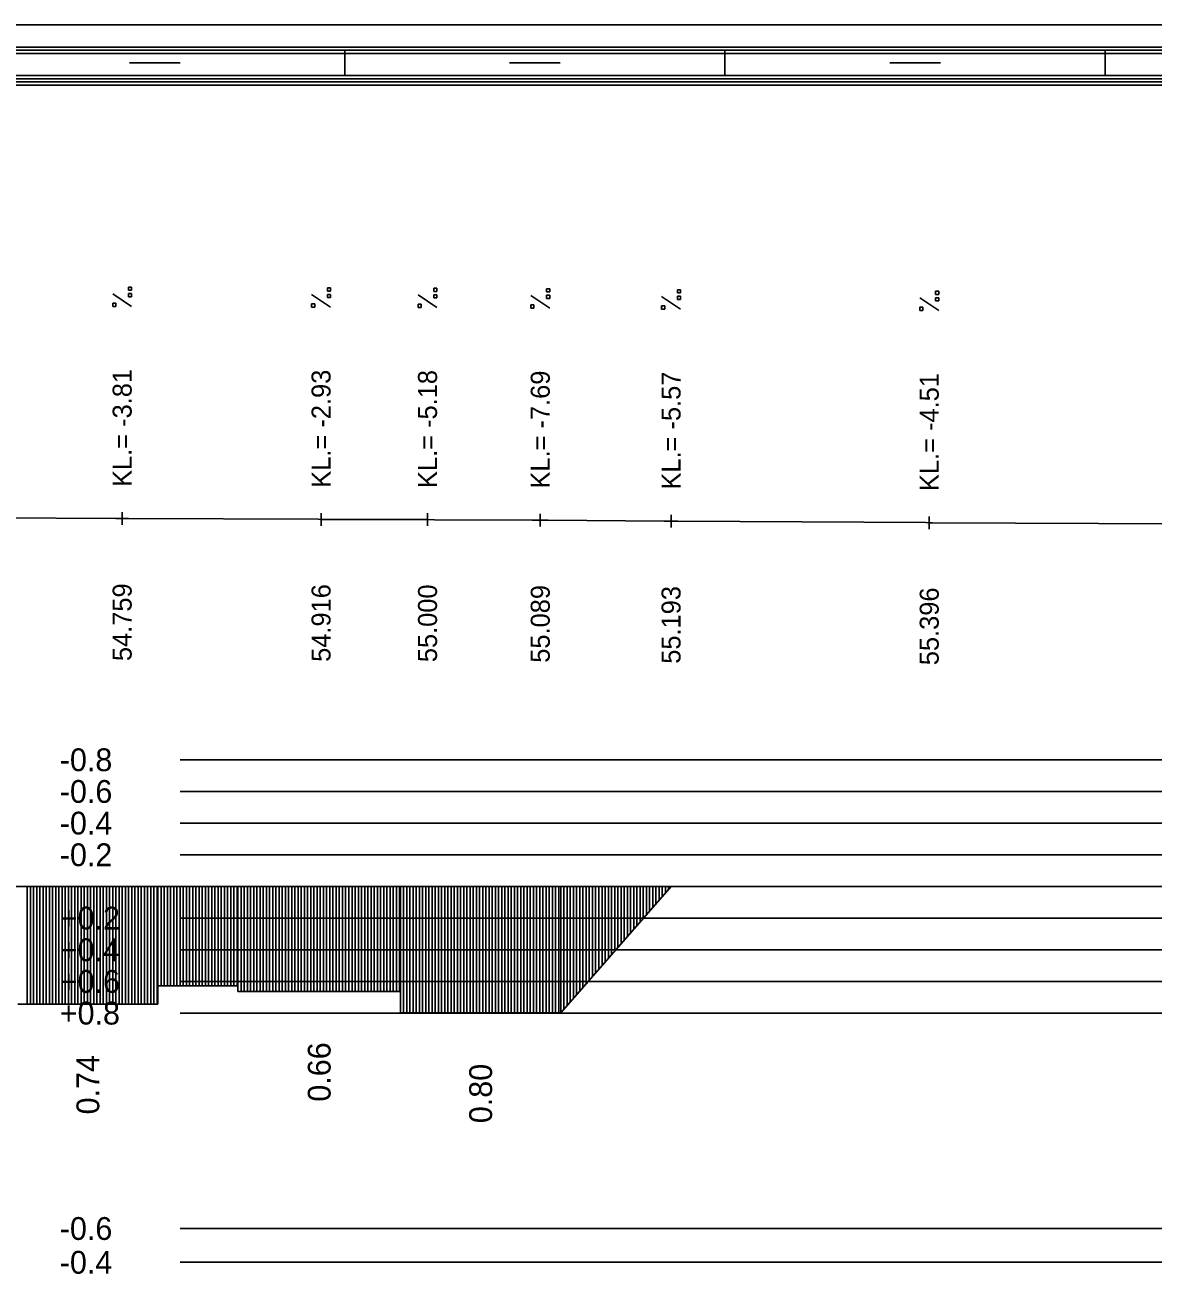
# Model space of a CAD drawing. Extents: x 2 to 10148, y 0 to 380.
# Drawn here: x 5769.8 to 5858.8, y 281.4 to 380 of the extents above; entities that cross this region are included whole.
import ezdxf

# ---------------------------------------------------------------- set-up
doc = ezdxf.new("R2010")
doc.units = 0
for name, color, linetype in [('NIVELETA_CARA', 7, 'Continuous'), ('NIVELETA_TEXT', 7, 'Continuous'), ('RAM', 7, 'Continuous'), ('ZRYCHL_CARA_C', 7, 'Continuous'), ('ZRYCHL_RASTR', 7, 'Continuous'), ('ZRYCHL_TEXT', 7, 'Continuous')]:
    doc.layers.add(name, color=color, linetype=linetype)

msp = doc.modelspace()

# ---------------------------------------------------------------- linework, layer by layer
at = {"layer": 'NIVELETA_CARA'}
for p, q in [((5777.423, 340.538), (5777.423, 341.538)), ((5793.123, 340.478), (5793.123, 341.478)), ((5801.524, 340.454), (5801.524, 341.454)), ((5810.422, 340.408), (5810.422, 341.408)), ((5820.745, 340.328), (5820.745, 341.328)), ((5841.121, 340.215), (5841.121, 341.215)), ((5764.083, 341.115), (5776.93, 341.041)), ((5776.93, 341.041), (5777.423, 341.038)), ((5777.423, 341.038), (5777.917, 341.036)), ((5777.917, 341.036), (5792.903, 340.979)), ((5792.903, 340.979), (5793.123, 340.978)), ((5793.123, 340.978), (5793.343, 340.978)), ((5793.343, 340.978), (5800.961, 340.955)), ((5800.961, 340.955), (5801.524, 340.954)), ((5801.524, 340.954), (5802.087, 340.951)), ((5802.087, 340.951), (5809.795, 340.911)), ((5809.795, 340.911), (5810.422, 340.908)), ((5810.422, 340.908), (5811.05, 340.903)), ((5811.05, 340.903), (5820.214, 340.832)), ((5820.214, 340.832), (5820.745, 340.828)), ((5820.745, 340.828), (5821.277, 340.825)), ((5821.277, 340.825), (5840.858, 340.716)), ((5840.858, 340.716), (5841.121, 340.715)), ((5841.121, 340.715), (5841.384, 340.714)), ((5841.384, 340.714), (5864.295, 340.61))]:
    msp.add_line(p, q, dxfattribs=at)
at = {"layer": 'NIVELETA_TEXT'}
for p, q in [((5778.171, 359.307), (5777.924, 359.307)), ((5777.924, 359.307), (5777.924, 359.064)), ((5777.924, 359.064), (5777.929, 359.059)), ((5777.924, 359.059), (5778.171, 359.059)), ((5778.171, 359.059), (5778.171, 359.307)), ((5793.871, 359.247), (5793.624, 359.247)), ((5793.624, 359.247), (5793.624, 359.004)), ((5793.624, 359.004), (5793.629, 358.999)), ((5793.624, 358.999), (5793.871, 358.999)), ((5793.871, 358.999), (5793.871, 359.247)), ((5802.271, 359.222), (5802.024, 359.222)), ((5802.024, 359.222), (5802.024, 358.979)), ((5802.024, 358.979), (5802.029, 358.975)), ((5802.024, 358.975), (5802.271, 358.975)), ((5802.271, 358.975), (5802.271, 359.222)), ((5811.17, 359.176), (5810.923, 359.176)), ((5810.923, 359.176), (5810.923, 358.933)), ((5810.923, 358.933), (5810.928, 358.928)), ((5810.923, 358.928), (5811.17, 358.928)), ((5811.17, 358.928), (5811.17, 359.176)), ((5821.493, 359.097), (5821.246, 359.097)), ((5821.246, 359.097), (5821.246, 358.854)), ((5821.493, 358.849), (5821.493, 359.097)), ((5841.869, 358.983), (5841.622, 358.983)), ((5841.622, 358.983), (5841.622, 358.74)), ((5841.869, 358.736), (5841.869, 358.983)), ((5778.17, 357.79), (5776.676, 358.781)), ((5776.924, 358.038), (5776.676, 358.038)), ((5776.676, 358.038), (5776.676, 357.795)), ((5776.924, 357.79), (5776.924, 358.038)), ((5778.171, 358.795), (5777.924, 358.795)), ((5777.924, 358.795), (5777.924, 358.552)), ((5777.924, 358.552), (5777.929, 358.548)), ((5777.924, 358.548), (5778.171, 358.548)), ((5778.171, 358.548), (5778.171, 358.795)), ((5793.87, 357.731), (5792.376, 358.721)), ((5792.624, 357.978), (5792.376, 357.978)), ((5792.376, 357.978), (5792.376, 357.735)), ((5792.624, 357.731), (5792.624, 357.978)), ((5793.871, 358.736), (5793.624, 358.736)), ((5793.624, 358.736), (5793.624, 358.493)), ((5793.624, 358.493), (5793.629, 358.488)), ((5793.624, 358.488), (5793.871, 358.488)), ((5793.871, 358.488), (5793.871, 358.736)), ((5802.27, 357.706), (5800.776, 358.697)), ((5801.024, 357.954), (5800.776, 357.954)), ((5800.776, 357.954), (5800.776, 357.711)), ((5801.024, 357.706), (5801.024, 357.954)), ((5802.271, 358.711), (5802.024, 358.711)), ((5802.024, 358.711), (5802.024, 358.468)), ((5802.024, 358.468), (5802.029, 358.463)), ((5802.024, 358.463), (5802.271, 358.463)), ((5802.271, 358.463), (5802.271, 358.711)), ((5811.169, 357.66), (5809.675, 358.651)), ((5809.923, 357.907), (5809.675, 357.907)), ((5809.675, 357.907), (5809.675, 357.665)), ((5809.923, 357.66), (5809.923, 357.907)), ((5811.17, 358.665), (5810.923, 358.665)), ((5810.923, 358.665), (5810.923, 358.422)), ((5810.923, 358.422), (5810.928, 358.417)), ((5810.923, 358.417), (5811.17, 358.417)), ((5811.17, 358.417), (5811.17, 358.665)), ((5821.492, 357.58), (5819.998, 358.571)), ((5821.246, 358.854), (5821.25, 358.849)), ((5821.246, 358.849), (5821.493, 358.849)), ((5821.493, 358.585), (5821.246, 358.585)), ((5821.246, 358.585), (5821.246, 358.343)), ((5821.246, 358.343), (5821.25, 358.338)), ((5821.246, 358.338), (5821.493, 358.338)), ((5821.493, 358.338), (5821.493, 358.585)), ((5841.868, 357.467), (5840.374, 358.458)), ((5841.622, 358.74), (5841.626, 358.736)), ((5841.622, 358.736), (5841.869, 358.736)), ((5841.869, 358.472), (5841.622, 358.472)), ((5841.622, 358.472), (5841.622, 358.229)), ((5841.622, 358.229), (5841.626, 358.224)), ((5841.622, 358.224), (5841.869, 358.224)), ((5841.869, 358.224), (5841.869, 358.472)), ((5776.676, 357.795), (5776.681, 357.79)), ((5776.676, 357.79), (5776.924, 357.79)), ((5792.376, 357.735), (5792.381, 357.731)), ((5792.376, 357.731), (5792.624, 357.731)), ((5800.776, 357.711), (5800.781, 357.706)), ((5800.776, 357.706), (5801.024, 357.706)), ((5809.675, 357.665), (5809.68, 357.66)), ((5809.675, 357.66), (5809.923, 357.66)), ((5820.246, 357.828), (5819.998, 357.828)), ((5819.998, 357.828), (5819.998, 357.585)), ((5819.998, 357.585), (5820.003, 357.58)), ((5819.998, 357.58), (5820.246, 357.58)), ((5820.246, 357.58), (5820.246, 357.828)), ((5840.621, 357.715), (5840.374, 357.715)), ((5840.374, 357.715), (5840.374, 357.472)), ((5840.374, 357.472), (5840.379, 357.467)), ((5840.374, 357.467), (5840.621, 357.467)), ((5840.621, 357.467), (5840.621, 357.715))]:
    msp.add_line(p, q, dxfattribs=at)
at = {"layer": 'RAM'}
for p, q in [((5974.91, 380), (5128.6, 380)), ((5974.91, 378.25), (5128.6, 378.25)), ((5974.91, 378), (5128.6, 378)), ((5974.91, 377.75), (5128.6, 377.75)), ((5795, 376), (5795, 378)), ((5825, 376), (5825, 378)), ((5855, 376), (5855, 378)), ((5778, 377), (5782, 377)), ((5808, 377), (5812, 377)), ((5838, 377), (5842, 377)), ((5974.91, 376), (5128.6, 376)), ((5974.91, 375.75), (5128.6, 375.75)), ((5974.91, 375.5), (5128.6, 375.5)), ((5974.91, 375.25), (5128.6, 375.25))]:
    msp.add_line(p, q, dxfattribs=at)
at = {"layer": 'ZRYCHL_CARA_C'}
for p, q in [((5128.6, 312), (5974.91, 312)), ((5769.935, 312), (5769.935, 302.706)), ((5770.185, 312), (5770.185, 302.706)), ((5770.435, 312), (5770.435, 302.706)), ((5770.685, 312), (5770.685, 302.706)), ((5770.935, 312), (5770.935, 302.706)), ((5771.185, 312), (5771.185, 302.706)), ((5771.435, 312), (5771.435, 302.706)), ((5771.685, 312), (5771.685, 302.706)), ((5771.935, 312), (5771.935, 302.706)), ((5772.185, 312), (5772.185, 302.706)), ((5772.435, 312), (5772.435, 302.706)), ((5772.685, 312), (5772.685, 302.706)), ((5772.935, 312), (5772.935, 302.706)), ((5773.185, 312), (5773.185, 302.706)), ((5773.435, 312), (5773.435, 302.706)), ((5773.685, 312), (5773.685, 302.706)), ((5773.935, 312), (5773.935, 302.706)), ((5774.185, 312), (5774.185, 302.706)), ((5774.435, 312), (5774.435, 302.706)), ((5774.685, 312), (5774.685, 302.706)), ((5774.935, 312), (5774.935, 302.706)), ((5775.185, 312), (5775.185, 302.706)), ((5775.435, 312), (5775.435, 302.706)), ((5775.685, 312), (5775.685, 302.706)), ((5775.935, 312), (5775.935, 302.706)), ((5776.185, 312), (5776.185, 302.706)), ((5776.435, 312), (5776.435, 302.706)), ((5776.685, 312), (5776.685, 302.706)), ((5776.935, 312), (5776.935, 302.706)), ((5777.185, 312), (5777.185, 302.706)), ((5777.435, 312), (5777.435, 302.706)), ((5777.685, 312), (5777.685, 302.706)), ((5777.935, 312), (5777.935, 302.706)), ((5778.185, 312), (5778.185, 302.706)), ((5778.435, 312), (5778.435, 302.706)), ((5778.685, 312), (5778.685, 302.706)), ((5778.935, 312), (5778.935, 302.706)), ((5779.185, 312), (5779.185, 302.706)), ((5779.435, 312), (5779.435, 302.706)), ((5779.685, 312), (5779.685, 302.706)), ((5779.935, 312), (5779.935, 302.706)), ((5780.185, 312), (5780.185, 302.706)), ((5780.25, 312), (5780.25, 304.158)), ((5780.5, 312), (5780.5, 304.158)), ((5780.75, 312), (5780.75, 304.158)), ((5781, 312), (5781, 304.158)), ((5781.25, 312), (5781.25, 304.158)), ((5781.5, 312), (5781.5, 304.158)), ((5781.75, 312), (5781.75, 304.158)), ((5782, 312), (5782, 304.158)), ((5782.25, 312), (5782.25, 304.158)), ((5782.5, 312), (5782.5, 304.158)), ((5782.75, 312), (5782.75, 304.158)), ((5783, 312), (5783, 304.158)), ((5783.25, 312), (5783.25, 304.158)), ((5783.5, 312), (5783.5, 304.158)), ((5783.75, 312), (5783.75, 304.158)), ((5784, 312), (5784, 304.158)), ((5784.25, 312), (5784.25, 304.158)), ((5784.5, 312), (5784.5, 304.158)), ((5784.75, 312), (5784.75, 304.158)), ((5785, 312), (5785, 304.158)), ((5785.25, 312), (5785.25, 304.158)), ((5785.5, 312), (5785.5, 304.158)), ((5785.75, 312), (5785.75, 304.158)), ((5786, 312), (5786, 304.158)), ((5786.25, 312), (5786.25, 304.158)), ((5786.5, 312), (5786.5, 304.158)), ((5786.564, 312), (5786.564, 303.71)), ((5786.814, 312), (5786.814, 303.71)), ((5787.064, 312), (5787.064, 303.71)), ((5787.314, 312), (5787.314, 303.71)), ((5787.564, 312), (5787.564, 303.71)), ((5787.814, 312), (5787.814, 303.71)), ((5788.064, 312), (5788.064, 303.71)), ((5788.314, 312), (5788.314, 303.71)), ((5788.564, 312), (5788.564, 303.71)), ((5788.814, 312), (5788.814, 303.71)), ((5789.064, 312), (5789.064, 303.71)), ((5789.314, 312), (5789.314, 303.71)), ((5789.564, 312), (5789.564, 303.71)), ((5789.814, 312), (5789.814, 303.71)), ((5790.064, 312), (5790.064, 303.71)), ((5790.314, 312), (5790.314, 303.71)), ((5790.564, 312), (5790.564, 303.71)), ((5790.814, 312), (5790.814, 303.71)), ((5791.064, 312), (5791.064, 303.71)), ((5791.314, 312), (5791.314, 303.71)), ((5791.564, 312), (5791.564, 303.71)), ((5791.814, 312), (5791.814, 303.71)), ((5792.064, 312), (5792.064, 303.71)), ((5792.314, 312), (5792.314, 303.71)), ((5792.564, 312), (5792.564, 303.71)), ((5792.814, 312), (5792.814, 303.71)), ((5793.064, 312), (5793.064, 303.71)), ((5793.314, 312), (5793.314, 303.71)), ((5793.564, 312), (5793.564, 303.71)), ((5793.814, 312), (5793.814, 303.71)), ((5794.064, 312), (5794.064, 303.71)), ((5794.314, 312), (5794.314, 303.71)), ((5794.564, 312), (5794.564, 303.71)), ((5794.814, 312), (5794.814, 303.71)), ((5795.064, 312), (5795.064, 303.71)), ((5795.314, 312), (5795.314, 303.71)), ((5795.564, 312), (5795.564, 303.71)), ((5795.814, 312), (5795.814, 303.71)), ((5796.064, 312), (5796.064, 303.71)), ((5796.314, 312), (5796.314, 303.71)), ((5796.564, 312), (5796.564, 303.71)), ((5796.814, 312), (5796.814, 303.71)), ((5797.064, 312), (5797.064, 303.71)), ((5797.314, 312), (5797.314, 303.71)), ((5797.564, 312), (5797.564, 303.71)), ((5797.814, 312), (5797.814, 303.71)), ((5798.064, 312), (5798.064, 303.71)), ((5798.314, 312), (5798.314, 303.71)), ((5798.564, 312), (5798.564, 303.71)), ((5798.814, 312), (5798.814, 303.71)), ((5799.064, 312), (5799.064, 303.71)), ((5799.314, 312), (5799.314, 303.71)), ((5799.388, 312), (5799.388, 302.015)), ((5799.638, 312), (5799.638, 302.015)), ((5799.888, 312), (5799.888, 302.015)), ((5800.138, 312), (5800.138, 302.015)), ((5800.388, 312), (5800.388, 302.015)), ((5800.638, 312), (5800.638, 302.015)), ((5800.888, 312), (5800.888, 302.015)), ((5801.138, 312), (5801.138, 302.015)), ((5801.388, 312), (5801.388, 302.015)), ((5801.638, 312), (5801.638, 302.015)), ((5801.888, 312), (5801.888, 302.015)), ((5802.138, 312), (5802.138, 302.015)), ((5802.388, 312), (5802.388, 302.015)), ((5802.638, 312), (5802.638, 302.015)), ((5802.888, 312), (5802.888, 302.015)), ((5803.138, 312), (5803.138, 302.015)), ((5803.388, 312), (5803.388, 302.015)), ((5803.638, 312), (5803.638, 302.015)), ((5803.888, 312), (5803.888, 302.015)), ((5804.138, 312), (5804.138, 302.015)), ((5804.388, 312), (5804.388, 302.015)), ((5804.638, 312), (5804.638, 302.015)), ((5804.888, 312), (5804.888, 302.015)), ((5805.138, 312), (5805.138, 302.015)), ((5805.388, 312), (5805.388, 302.015)), ((5805.638, 312), (5805.638, 302.015)), ((5805.888, 312), (5805.888, 302.015)), ((5806.138, 312), (5806.138, 302.015)), ((5806.388, 312), (5806.388, 302.015)), ((5806.638, 312), (5806.638, 302.015)), ((5806.888, 312), (5806.888, 302.015)), ((5807.138, 312), (5807.138, 302.015)), ((5807.388, 312), (5807.388, 302.015)), ((5807.638, 312), (5807.638, 302.015)), ((5807.888, 312), (5807.888, 302.015)), ((5808.138, 312), (5808.138, 302.015)), ((5808.388, 312), (5808.388, 302.015)), ((5808.638, 312), (5808.638, 302.015)), ((5808.888, 312), (5808.888, 302.015)), ((5809.138, 312), (5809.138, 302.015)), ((5809.388, 312), (5809.388, 302.015)), ((5809.638, 312), (5809.638, 302.015)), ((5809.888, 312), (5809.888, 302.015)), ((5810.138, 312), (5810.138, 302.015)), ((5810.388, 312), (5810.388, 302.015)), ((5810.638, 312), (5810.638, 302.015)), ((5810.888, 312), (5810.888, 302.015)), ((5811.138, 312), (5811.138, 302.015)), ((5811.388, 312), (5811.388, 302.015)), ((5811.638, 312), (5811.638, 302.015)), ((5811.888, 312), (5811.888, 302.015)), ((5812.045, 312), (5812.045, 302.015)), ((5812.045, 302.015), (5820.745, 312)), ((5812.295, 312), (5812.295, 302.302)), ((5812.545, 312), (5812.545, 302.589)), ((5812.795, 312), (5812.795, 302.876)), ((5813.045, 312), (5813.045, 303.163)), ((5813.295, 312), (5813.295, 303.449)), ((5813.545, 312), (5813.545, 303.736)), ((5813.795, 312), (5813.795, 304.023)), ((5814.045, 312), (5814.045, 304.31)), ((5814.295, 312), (5814.295, 304.597)), ((5814.545, 312), (5814.545, 304.884)), ((5814.795, 312), (5814.795, 305.171)), ((5815.045, 312), (5815.045, 305.458)), ((5815.295, 312), (5815.295, 305.745)), ((5815.545, 312), (5815.545, 306.032)), ((5815.795, 312), (5815.795, 306.319)), ((5816.045, 312), (5816.045, 306.606)), ((5816.295, 312), (5816.295, 306.893)), ((5816.545, 312), (5816.545, 307.18)), ((5816.795, 312), (5816.795, 307.467)), ((5817.045, 312), (5817.045, 307.753)), ((5817.295, 312), (5817.295, 308.04)), ((5817.545, 312), (5817.545, 308.327)), ((5817.795, 312), (5817.795, 308.614)), ((5818.045, 312), (5818.045, 308.901)), ((5818.295, 312), (5818.295, 309.188)), ((5818.545, 312), (5818.545, 309.475)), ((5818.795, 312), (5818.795, 309.762)), ((5819.045, 312), (5819.045, 310.049)), ((5819.295, 312), (5819.295, 310.336)), ((5819.545, 312), (5819.545, 310.623)), ((5819.795, 312), (5819.795, 310.91)), ((5820.045, 312), (5820.045, 311.197)), ((5820.295, 312), (5820.295, 311.484)), ((5820.545, 312), (5820.545, 311.77)), ((5780.25, 302.706), (5780.25, 304.158)), ((5780.25, 304.158), (5786.564, 304.158)), ((5786.564, 304.158), (5786.564, 303.71)), ((5786.564, 303.71), (5799.388, 303.71)), ((5799.388, 303.71), (5799.388, 302.015)), ((5769.185, 302.706), (5780.25, 302.706)), ((5799.388, 302.015), (5812.045, 302.015))]:
    msp.add_line(p, q, dxfattribs=at)
at = {"layer": 'ZRYCHL_RASTR'}
for p, q in [((5782, 322), (5967.19, 322)), ((5782, 319.5), (5967.296, 319.5)), ((5782, 317), (5967.205, 317)), ((5782, 314.5), (5967.175, 314.5)), ((5782, 309.5), (5974.91, 309.5)), ((5782, 307), (5974.91, 307)), ((5782, 304.5), (5974.91, 304.5)), ((5782, 302), (5974.91, 302)), ((5782, 285), (5967.208, 285)), ((5782, 282.333), (5967.208, 282.333))]:
    msp.add_line(p, q, dxfattribs=at)

# ---------------------------------------------------------------- texts
at = {"layer": 'NIVELETA_TEXT'}
for s, p in [('KL.= -3.81', (5778.173, 343.538)), ('KL.= -2.93', (5793.873, 343.478)), ('KL.= -5.18', (5802.274, 343.454)), ('KL.= -7.69', (5811.172, 343.408)), ('KL.= -5.57', (5821.495, 343.328)), ('KL.= -4.51', (5841.871, 343.215)), ('54.759', (5778.173, 329.788)), ('54.916', (5793.873, 329.728)), ('55.000', (5802.274, 329.704)), ('55.089', (5811.172, 329.658)), ('55.193', (5821.495, 329.578)), ('55.396', (5841.871, 329.465))]:
    msp.add_text(s, height=1.5, rotation=90, dxfattribs=at).set_placement(p)
at = {"layer": 'ZRYCHL_TEXT'}
for s, p in [('-0.8', (5772.5, 321.1)), ('-0.6', (5772.5, 318.6)), ('-0.4', (5772.5, 316.1)), ('-0.2', (5772.5, 313.6)), ('+0.2', (5772.5, 308.6)), ('+0.4', (5772.5, 306.1)), ('+0.6', (5772.5, 303.6)), ('+0.8', (5772.5, 301.1)), ('-0.6', (5772.5, 284.1)), ('-0.4', (5772.5, 281.433))]:
    msp.add_text(s, height=1.8, dxfattribs=at).set_placement(p)
for s, p in [('0.66', (5793.876, 295.01)), ('0.74', (5775.618, 294.006)), ('0.80', (5806.617, 293.315))]:
    msp.add_text(s, height=1.8, rotation=90, dxfattribs=at).set_placement(p)

doc.saveas('drawing.dxf')
